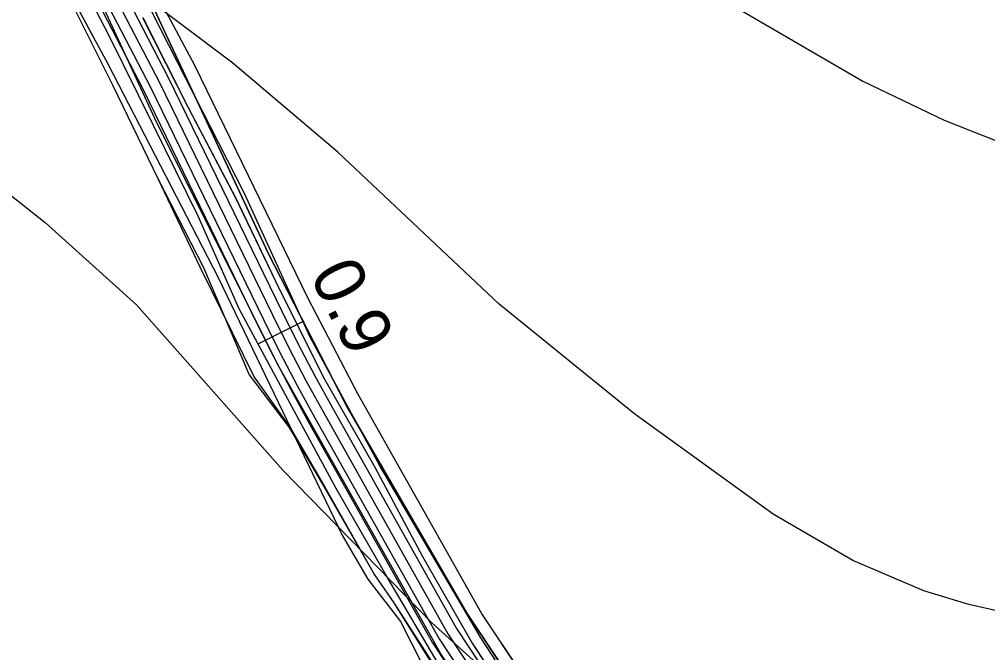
# Model space of a CAD drawing. Extents: x -662620 to -656370, y -1067090 to -1062990.
# Drawn here: x -656760.9 to -656569.9, y -1064535.1 to -1064410 of the extents above; entities that cross this region are included whole.
import ezdxf

# ---------------------------------------------------------------- set-up
doc = ezdxf.new("R2010")
doc.units = 0
for name, color, linetype in [('Agrotechnicka_opatreni_hrazkovani_a_dulkovani__mulcovani', 7, 'Continuous'), ('CESTA_ZABOR', 7, 'Continuous'), ('Default', 7, 'Continuous'), ('HRANICE_KATASTRÁLNÍHO_ÚZEMÍ', 7, 'Continuous'), ('KRAJINNA_ZELEN', 7, 'Continuous'), ('KRAJINNA_ZELEN_PLOSNA', 7, 'Continuous'), ('OBVOD_PÚ', 7, 'Continuous'), ('Ochr__pás__vod__zdroje_II__stupně', 7, 'Continuous'), ('Odvodnení_cesty_príkopem_-_navržené', 7, 'Continuous'), ('ORNÁ_PŮDA_-_STÁVAJÍCÍ', 7, 'Continuous'), ('OSTATNÍ_PLOCHA_-_NAVRŽENÁ', 7, 'Continuous'), ('OSTATNÍ_PLOCHA_-_STÁVAJÍCÍ', 7, 'Continuous'), ('POLNÍ_CESTA_NAVRŽENÁ_-_KRAJ', 7, 'Continuous'), ('POLNÍ_CESTA_NAVRŽENÁ_-_OSA', 7, 'Continuous'), ('VRSTEVNICE_ZDŮRAZNĚNÁ', 7, 'Continuous'), ('VRSTEVNICE_ZÁKLADNÍ', 7, 'Continuous')]:
    doc.layers.add(name, color=color, linetype=linetype)

msp = doc.modelspace()

# ---------------------------------------------------------------- linework, layer by layer
at = {"layer": 'Agrotechnicka_opatreni_hrazkovani_a_dulkovani__mulcovani'}
msp.add_lwpolyline([(-656877.7, -1064235.5), (-656841.23, -1064278.49), (-656800.8, -1064326.2), (-656773.3, -1064363.7), (-656743.5, -1064418.8), (-656721.67, -1064460.99), (-656697.2, -1064512), (-656692.15, -1064520.54), (-656685.7, -1064528.9), (-656679.5, -1064541.2), (-656676.1, -1064548.3), (-656670.5, -1064560.8), (-656667.2, -1064567.6), (-656670.5, -1064571.3), (-656675.2, -1064571.1), (-656704.2, -1064563.1), (-656724.6, -1064552.4), (-656744.77, -1064545.64), (-656805.1, -1064524.05), (-656876.76, -1064496.94), (-656895.3, -1064491.92), (-656951.18, -1064474.35)], dxfattribs=at)
at = {"layer": 'CESTA_ZABOR'}
for points in [[(-656591.88, -1064693.68), (-656599.25, -1064675.35), (-656607.3, -1064657.21), (-656615.52, -1064639.42), (-656625.33, -1064622.02), (-656635.19, -1064604.74), (-656645.54, -1064587.83), (-656656.25, -1064571.05), (-656667.41, -1064554.45), (-656678.1, -1064537.52), (-656688.45, -1064520.04), (-656698.39, -1064502.67), (-656707.95, -1064485.02), (-656717.55, -1064467.22), (-656725.64, -1064448.9), (-656734.48, -1064430.97), (-656743.25, -1064413.16), (-656752.38, -1064395.64)], [(-656591.88, -1064693.68), (-656599.25, -1064675.35), (-656607.3, -1064657.21), (-656615.52, -1064639.42), (-656625.33, -1064622.02), (-656635.19, -1064604.74), (-656645.54, -1064587.83), (-656656.25, -1064571.05), (-656667.41, -1064554.45), (-656678.1, -1064537.52), (-656688.45, -1064520.04), (-656698.39, -1064502.67), (-656707.95, -1064485.02), (-656717.55, -1064467.22), (-656725.64, -1064448.9), (-656734.48, -1064430.97), (-656743.25, -1064413.16), (-656752.38, -1064395.64)], [(-656736.59, -1064409.68), (-656727.57, -1064427.58), (-656718.24, -1064445.31), (-656709.59, -1064463.35), (-656700.7, -1064481.1), (-656690.8, -1064498.42), (-656681.38, -1064516.06), (-656671.56, -1064533.21), (-656660.56, -1064549.93), (-656649.54, -1064566.62), (-656638.49, -1064583.35), (-656628.06, -1064600.54), (-656618.18, -1064617.98), (-656608.36, -1064635.41), (-656599.76, -1064653.72), (-656591.41, -1064671.99), (-656583.93, -1064690.66)], [(-656736.59, -1064409.68), (-656727.57, -1064427.58), (-656718.24, -1064445.31), (-656709.59, -1064463.35), (-656700.7, -1064481.1), (-656690.8, -1064498.42), (-656681.38, -1064516.06), (-656671.56, -1064533.21), (-656660.56, -1064549.93), (-656649.54, -1064566.62), (-656638.49, -1064583.35), (-656628.06, -1064600.54), (-656618.18, -1064617.98), (-656608.36, -1064635.41), (-656599.76, -1064653.72), (-656591.41, -1064671.99), (-656583.93, -1064690.66)]]:
    msp.add_lwpolyline(points, dxfattribs=at)
at = {"layer": 'HRANICE_KATASTRÁLNÍHO_ÚZEMÍ'}
msp.add_lwpolyline([(-656582.51, -1064686.22), (-656597.08, -1064652.72), (-656612.89, -1064621.09), (-656629.11, -1064593.66), (-656650.08, -1064561.18), (-656672.61, -1064527.3), (-656696.44, -1064486.2), (-656711.86, -1064456.19), (-656736.19, -1064404.02), (-656742.23, -1064394.05), (-656744.56, -1064390.11), (-656770.62, -1064348.16), (-656775.01, -1064341.15), (-656790.89, -1064320.61), (-656799.66, -1064310.3), (-656825.59, -1064280.57), (-656835.88, -1064268), (-656867.9, -1064229.66)], dxfattribs=at)
at = {"layer": 'KRAJINNA_ZELEN'}
msp.add_lwpolyline([(-656575.13, -1064708.52), (-656589.63, -1064670.89), (-656606.53, -1064634.25), (-656626.61, -1064599.43), (-656648.08, -1064565.51), (-656669.9, -1064532.13), (-656689.9, -1064498.05), (-656703.52, -1064472.81), (-656716.48, -1064444.41), (-656734.8, -1064408.58), (-656744.79, -1064390.87), (-656767.05, -1064357.51), (-656778.24, -1064341.03), (-656790.07, -1064324.59), (-656800.14, -1064307.31), (-656823.22, -1064284.84), (-656842.26, -1064263.59), (-656872.31, -1064228.1)], dxfattribs=at)
at = {"layer": 'KRAJINNA_ZELEN_PLOSNA'}
for p, q in [((-656726.3, -1064419.13), (-656740.23, -1064392.95)), ((-656736.62, -1064409.69), (-656727.57, -1064427.58)), ((-656704.02, -1064465), (-656726.3, -1064419.13)), ((-656727.57, -1064427.58), (-656718.27, -1064445.28)), ((-656718.27, -1064445.28), (-656709.59, -1064463.35)), ((-656709.59, -1064463.35), (-656700.7, -1064481.1)), ((-656694.11, -1064483.94), (-656704.02, -1064465)), ((-656700.7, -1064481.1), (-656690.8, -1064498.42)), ((-656669.77, -1064527.28), (-656694.11, -1064483.94)), ((-656690.8, -1064498.42), (-656681.38, -1064516.06)), ((-656681.38, -1064516.06), (-656671.56, -1064533.21)), ((-656661.28, -1064539.98), (-656669.77, -1064527.28)), ((-656671.56, -1064533.21), (-656660.56, -1064549.93))]:
    msp.add_line(p, q, dxfattribs=at)
for points in [[(-656579.7, -1064688.54), (-656588.44, -1064666.88), (-656591.97, -1064659.2), (-656603.91, -1064633.46), (-656617.52, -1064609.23), (-656627.76, -1064591.91), (-656640.06, -1064572.29), (-656661.28, -1064539.98), (-656669.77, -1064527.28), (-656694.11, -1064483.94), (-656704.02, -1064465), (-656726.3, -1064419.13), (-656740.23, -1064392.95), (-656759.17, -1064363.41), (-656780.88, -1064332.11), (-656794.77, -1064311.42), (-656818.53, -1064284.43), (-656825.44, -1064278.75), (-656874.16, -1064221.47)], [(-656736.62, -1064409.69), (-656727.57, -1064427.58), (-656718.27, -1064445.28), (-656709.59, -1064463.35), (-656700.7, -1064481.1), (-656690.8, -1064498.42), (-656681.38, -1064516.06), (-656671.56, -1064533.21), (-656660.56, -1064549.93), (-656649.54, -1064566.62), (-656638.49, -1064583.35), (-656628.04, -1064600.55), (-656618.18, -1064617.98), (-656608.36, -1064635.41), (-656599.76, -1064653.72), (-656591.42, -1064671.99), (-656583.93, -1064690.66)]]:
    msp.add_lwpolyline(points, dxfattribs=at)
at = {"layer": 'OBVOD_PÚ'}
for points in [[(-656736.19, -1064404.02), (-656711.86, -1064456.19)], [(-656711.86, -1064456.19), (-656696.44, -1064486.2)], [(-656696.44, -1064486.2), (-656672.61, -1064527.3)], [(-656672.61, -1064527.3), (-656650.08, -1064561.18)]]:
    msp.add_lwpolyline(points, dxfattribs=at)
at = {"layer": 'Ochr__pás__vod__zdroje_II__stupně'}
msp.add_lwpolyline([(-656902.49, -1064211.06), (-656870.69, -1064245.1), (-656813.68, -1064307.33), (-656789.45, -1064338.69), (-656753.82, -1064387.14), (-656733.87, -1064430.37), (-656709.77, -1064478.5), (-656677.57, -1064535.7), (-656637.77, -1064596.35), (-656621.25, -1064625.05), (-656580.09, -1064710.7), (-656579.61, -1064743.82), (-656566.9, -1064775.79), (-656528.15, -1064877.87), (-656517.82, -1064924.92), (-656501.77, -1064989.11), (-656490.51, -1065038.46), (-656481.56, -1065093.61), (-656483.91, -1065106.33), (-656475.9, -1065134.62), (-656467.89, -1065169.5), (-656470.72, -1065191.65), (-656494.71, -1065192.2), (-656511.61, -1065234.43)], dxfattribs=at)
at = {"layer": 'Odvodnení_cesty_príkopem_-_navržené'}
msp.add_lwpolyline([(-656882.69, -1064228.81), (-656807.14, -1064317), (-656799.62, -1064326.1), (-656792.43, -1064335.44), (-656785.56, -1064345.04), (-656765.78, -1064373.71), (-656755.14, -1064389.99), (-656745.35, -1064406.78), (-656736.41, -1064424.05), (-656714.13, -1064469.93), (-656710.86, -1064476.5), (-656707.45, -1064483.01), (-656703.92, -1064489.45), (-656679.38, -1064533.14), (-656649.45, -1064578.48), (-656641.79, -1064590.39), (-656634.41, -1064602.48), (-656627.33, -1064614.75), (-656613.93, -1064638.59), (-656602.18, -1064663.93), (-656597.96, -1064673.35), (-656593.97, -1064682.87), (-656590.23, -1064692.49)], dxfattribs=at)
at = {"layer": 'ORNÁ_PŮDA_-_STÁVAJÍCÍ'}
for p, q in [((-656750.28, -1064407.45), (-656742.5, -1064423.11)), ((-656742.5, -1064423.11), (-656733.58, -1064441.46)), ((-656733.58, -1064441.46), (-656725.29, -1064458.88)), ((-656725.29, -1064458.88), (-656714.59, -1064480.65)), ((-656714.59, -1064480.65), (-656707.58, -1064490.56)), ((-656707.58, -1064490.56), (-656700.74, -1064502.25)), ((-656700.74, -1064502.25), (-656690.85, -1064519.7)), ((-656690.85, -1064519.7), (-656687.04, -1064525.22)), ((-656687.04, -1064525.22), (-656674.67, -1064545.01))]:
    msp.add_line(p, q, dxfattribs=at)
msp.add_lwpolyline([(-656750.28, -1064407.45), (-656742.5, -1064423.11), (-656733.58, -1064441.46), (-656725.29, -1064458.88), (-656714.59, -1064480.65), (-656707.58, -1064490.56), (-656700.74, -1064502.25), (-656690.85, -1064519.7), (-656687.04, -1064525.22), (-656674.67, -1064545.01), (-656665.57, -1064562.06), (-656657.99, -1064573.67), (-656683.82, -1064566.93), (-656701, -1064560.91), (-656730.54, -1064551.34), (-656752.15, -1064543), (-656768.39, -1064536.92)], dxfattribs=at)
at = {"layer": 'OSTATNÍ_PLOCHA_-_NAVRŽENÁ'}
for points in [[(-656591.88, -1064693.68), (-656599.25, -1064675.35), (-656607.3, -1064657.21), (-656615.52, -1064639.42), (-656625.33, -1064622.02), (-656635.19, -1064604.74), (-656645.54, -1064587.83), (-656656.25, -1064571.05), (-656667.41, -1064554.45), (-656678.1, -1064537.52), (-656688.45, -1064520.04), (-656698.39, -1064502.67), (-656707.95, -1064485.02), (-656717.55, -1064467.22), (-656725.64, -1064448.9), (-656734.48, -1064430.97), (-656743.25, -1064413.16), (-656752.38, -1064395.64)], [(-656736.59, -1064409.68), (-656727.57, -1064427.58), (-656718.24, -1064445.31), (-656709.59, -1064463.35), (-656700.7, -1064481.1), (-656690.8, -1064498.42), (-656681.38, -1064516.06), (-656671.56, -1064533.21), (-656660.56, -1064549.93), (-656649.54, -1064566.62), (-656638.49, -1064583.35), (-656628.06, -1064600.54), (-656618.18, -1064617.98), (-656608.36, -1064635.41), (-656599.76, -1064653.72), (-656591.41, -1064671.99), (-656583.93, -1064690.66)]]:
    msp.add_lwpolyline(points, dxfattribs=at)
at = {"layer": 'OSTATNÍ_PLOCHA_-_STÁVAJÍCÍ'}
for p, q in [((-656724.02, -1064430.1), (-656736.19, -1064404.02)), ((-656750.28, -1064407.45), (-656742.5, -1064423.11)), ((-656742.5, -1064423.11), (-656733.58, -1064441.46)), ((-656711.86, -1064456.19), (-656724.02, -1064430.1)), ((-656733.58, -1064441.46), (-656724.59, -1064459.02)), ((-656704.15, -1064471.2), (-656711.86, -1064456.19)), ((-656724.59, -1064459.02), (-656715.56, -1064480.23)), ((-656696.44, -1064486.2), (-656704.15, -1064471.2)), ((-656715.56, -1064480.23), (-656707.7, -1064490.63)), ((-656684.52, -1064506.75), (-656696.44, -1064486.2)), ((-656707.7, -1064490.63), (-656700.63, -1064502.61)), ((-656700.63, -1064502.61), (-656690.85, -1064519.7)), ((-656672.61, -1064527.3), (-656684.52, -1064506.75)), ((-656690.85, -1064519.7), (-656687.04, -1064525.22)), ((-656687.04, -1064525.22), (-656674.52, -1064544.69)), ((-656650.08, -1064561.18), (-656672.61, -1064527.3))]:
    msp.add_line(p, q, dxfattribs=at)
for points in [[(-656582.71, -1064686.39), (-656589.79, -1064669.47), (-656597.08, -1064652.72), (-656604.98, -1064636.91), (-656612.89, -1064621.09), (-656629.11, -1064593.66), (-656650.08, -1064561.18), (-656672.61, -1064527.3), (-656684.52, -1064506.75), (-656696.44, -1064486.2), (-656704.15, -1064471.2), (-656711.86, -1064456.19), (-656724.02, -1064430.1), (-656736.19, -1064404.02), (-656770.62, -1064348.16), (-656775.01, -1064341.15), (-656782.95, -1064330.88), (-656799.66, -1064310.3), (-656835.88, -1064268), (-656867.9, -1064229.66)], [(-656750.28, -1064407.45), (-656742.5, -1064423.11), (-656733.58, -1064441.46), (-656724.59, -1064459.02), (-656715.56, -1064480.23), (-656707.7, -1064490.63), (-656700.63, -1064502.61), (-656690.85, -1064519.7), (-656687.04, -1064525.22), (-656674.52, -1064544.69), (-656664.74, -1064561.65), (-656657.99, -1064573.67), (-656639.71, -1064598.31), (-656629.53, -1064612.39), (-656622.75, -1064624.73), (-656616.25, -1064639.7), (-656609.08, -1064655.77), (-656601.08, -1064674.65), (-656592.33, -1064693.08)]]:
    msp.add_lwpolyline(points, dxfattribs=at)
at = {"layer": 'POLNÍ_CESTA_NAVRŽENÁ_-_KRAJ'}
for points in [[(-656881.56, -1064227.83), (-656806, -1064316.03), (-656798.45, -1064325.16), (-656791.22, -1064334.55), (-656784.33, -1064344.18), (-656764.54, -1064372.86), (-656753.87, -1064389.2), (-656744.03, -1064406.06), (-656735.07, -1064423.4), (-656712.78, -1064469.27), (-656709.52, -1064475.82), (-656706.13, -1064482.3), (-656702.61, -1064488.71), (-656678.1, -1064532.36), (-656648.2, -1064577.65), (-656640.52, -1064589.59), (-656633.12, -1064601.72), (-656626.02, -1064614.01), (-656612.59, -1064637.9), (-656600.82, -1064663.3), (-656596.58, -1064672.75), (-656592.58, -1064682.31), (-656588.83, -1064691.97)], [(-656740.53, -1064404.13), (-656731.47, -1064421.65), (-656709.18, -1064467.52), (-656705.96, -1064474), (-656702.61, -1064480.41), (-656699.13, -1064486.75), (-656674.68, -1064530.28), (-656644.86, -1064575.45), (-656637.13, -1064587.47), (-656629.68, -1064599.67), (-656622.53, -1064612.05), (-656609.03, -1064636.08), (-656597.19, -1064661.62), (-656592.91, -1064671.16), (-656588.87, -1064680.82), (-656585.08, -1064690.57)]]:
    msp.add_lwpolyline(points, dxfattribs=at)
at = {"layer": 'POLNÍ_CESTA_NAVRŽENÁ_-_OSA'}
for points in [[(-656880.04, -1064226.53), (-656804.48, -1064314.73), (-656796.89, -1064323.91), (-656789.62, -1064333.36), (-656782.68, -1064343.05), (-656762.9, -1064371.72), (-656752.17, -1064388.15), (-656742.28, -1064405.1), (-656733.27, -1064422.52), (-656710.98, -1064468.4), (-656707.74, -1064474.91), (-656704.37, -1064481.36), (-656700.87, -1064487.73), (-656676.39, -1064531.32), (-656646.53, -1064576.55), (-656638.82, -1064588.53), (-656631.4, -1064600.7), (-656624.28, -1064613.03), (-656610.81, -1064636.99), (-656599, -1064662.46), (-656594.75, -1064671.96), (-656590.73, -1064681.56), (-656586.95, -1064691.27)], [(-656704.82, -1064469.6), (-656713.77, -1064474.07)]]:
    msp.add_lwpolyline(points, dxfattribs=at)
at = {"layer": 'VRSTEVNICE_ZDŮRAZNĚNÁ'}
msp.add_lwpolyline([(-656771.72, -1064437.55), (-656755.85, -1064450.13), (-656737.84, -1064466.42), (-656708.97, -1064499.01), (-656679.53, -1064529.17), (-656655.66, -1064550.75), (-656638.51, -1064563.76), (-656626.78, -1064570.76), (-656612.49, -1064576.05), (-656603.92, -1064577.91), (-656595.34, -1064578.91), (-656558.75, -1064577.76)], dxfattribs=at)
at = {"layer": 'VRSTEVNICE_ZÁKLADNÍ'}
for points in [[(-656628.79, -1064402.24), (-656594.48, -1064422.25), (-656578.47, -1064429.97), (-656562.47, -1064436.26)], [(-656628.79, -1064402.24), (-656594.48, -1064422.25), (-656578.47, -1064429.97), (-656562.47, -1064436.26)], [(-656560.18, -1064528.6), (-656573.61, -1064525.59), (-656582.48, -1064522.88), (-656596.48, -1064516.88), (-656612.21, -1064507.73), (-656639.51, -1064488), (-656666.23, -1064466.28), (-656698.11, -1064436.26), (-656718.83, -1064418.68), (-656738.7, -1064403.67)], [(-656560.18, -1064528.6), (-656573.61, -1064525.59), (-656582.48, -1064522.88), (-656596.48, -1064516.88), (-656612.21, -1064507.73), (-656639.51, -1064488), (-656666.23, -1064466.28), (-656698.11, -1064436.26), (-656718.83, -1064418.68), (-656738.7, -1064403.67)]]:
    msp.add_lwpolyline(points, dxfattribs=at)

# ---------------------------------------------------------------- texts
at = {"layer": 'Default'}
msp.add_text('0.9', height=10, rotation=296.5059, dxfattribs=at).set_placement((-656703.78, -1064460.48))

doc.saveas('drawing.dxf')
